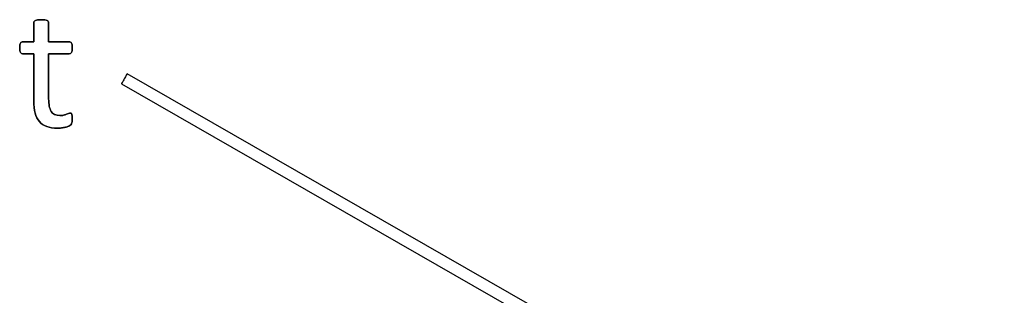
# Model space of a CAD drawing. Header units: inches. Extents: x 0 to 20790, y -12 to 14700.
# Tile 346 of 359: x 13470 to 14317, y 12285 to 12523. Entities that reach past the tile are written whole.
import ezdxf

# ---------------------------------------------------------------- set-up
doc = ezdxf.new("R2010")
doc.units = ezdxf.units.IN
doc.layers.add('1', color=7, linetype='Continuous', true_color=0xffffff)
doc.layers.add('254', color=7, linetype='Continuous', true_color=0xffffff)

msp = doc.modelspace()

# ---------------------------------------------------------------- linework, layer by layer
at = {"layer": '1', "color": 2, "linetype": 'Continuous', "lineweight": 25}
msp.add_open_spline([(13514.505, 12433.882), (13514.707, 12434.747), (13514.822, 12435.93), (13514.822, 12438.354), (13514.764, 12439.104), (13514.678, 12439.739), (13514.562, 12440.344), (13514.447, 12440.835), (13514.332, 12441.181), (13514.187, 12441.556), (13514.014, 12441.787), (13513.783, 12441.931), (13513.553, 12442.047), (13513.293, 12442.104), (13512.629, 12442.104), (13512.168, 12441.989), (13511.677, 12441.758), (13511.158, 12441.527), (13510.523, 12441.297), (13509.831, 12441.037), (13509.109, 12440.777), (13508.273, 12440.546), (13506.426, 12440.085), (13505.388, 12439.969), (13500.569, 12439.969), (13498.03, 12441.181), (13495.19, 12446.05), (13494.51, 12449.664), (13494.51, 12467.292), (13494.51, 12480.16), (13494.51, 12493.028), (13500.435, 12493.028), (13506.359, 12493.028), (13513.062, 12493.028), (13513.668, 12493.46), (13514.591, 12495.076), (13514.822, 12496.432), (13514.822, 12499.26), (13514.764, 12500.067), (13514.678, 12500.731), (13514.562, 12501.395), (13514.389, 12501.943), (13514.158, 12502.376), (13513.928, 12502.837), (13513.668, 12503.126), (13513.351, 12503.299), (13513.062, 12503.501), (13512.687, 12503.587), (13506.359, 12503.587), (13500.435, 12503.587), (13494.51, 12503.587), (13494.51, 12509.069), (13494.51, 12514.551), (13494.51, 12520.408), (13494.395, 12520.725), (13493.991, 12521.36), (13493.674, 12521.62), (13492.75, 12522.081), (13492.087, 12522.254), (13491.279, 12522.341), (13490.471, 12522.456), (13489.404, 12522.514), (13486.894, 12522.514), (13485.855, 12522.456), (13485.047, 12522.341), (13484.239, 12522.254), (13483.576, 12522.081), (13482.595, 12521.62), (13482.277, 12521.36), (13482.075, 12521.043), (13481.902, 12520.725), (13481.816, 12520.408), (13481.816, 12514.551), (13481.816, 12509.069), (13481.816, 12503.587), (13478.613, 12503.587), (13475.411, 12503.587), (13471.775, 12503.587), (13471.429, 12503.501), (13471.083, 12503.299), (13470.737, 12503.126), (13470.477, 12502.837), (13470.275, 12502.376), (13470.073, 12501.943), (13469.9, 12501.395), (13469.785, 12500.731), (13469.64, 12500.067), (13469.583, 12499.26), (13469.583, 12496.432), (13469.813, 12495.076), (13470.737, 12493.46), (13471.343, 12493.028), (13475.353, 12493.028), (13478.584, 12493.028), (13481.816, 12493.028), (13481.816, 12479.544), (13481.816, 12466.061), (13481.816, 12448.567), (13482.191, 12445.105), (13482.941, 12442.162), (13483.662, 12439.19), (13484.874, 12436.767), (13488.149, 12432.917), (13490.24, 12431.487), (13495.376, 12429.583), (13498.463, 12429.121), (13503.224, 12429.121), (13504.407, 12429.179), (13505.589, 12429.352), (13506.772, 12429.496), (13507.898, 12429.698), (13509.975, 12430.16), (13510.927, 12430.448), (13511.735, 12430.794), (13512.572, 12431.17), (13513.177, 12431.545), (13513.581, 12431.949), (13514.014, 12432.352), (13514.303, 12433.016), (13514.505, 12433.882)], degree=3, knots=[0, 0, 0, 0, 0.0169336, 0.0169336, 0.0273543, 0.0273543, 0.0273543, 0.0342551, 0.0342551, 0.0342551, 0.0386532, 0.0386532, 0.0386532, 0.0421312, 0.0421312, 0.0486524, 0.0486524, 0.0486524, 0.0578371, 0.0578371, 0.0578371, 0.0698121, 0.0698121, 0.0817871, 0.0817871, 0.1185882, 0.1185882, 0.1557168, 0.1557168, 0.2560764, 0.2560764, 0.2560764, 0.3153147, 0.3153147, 0.3231042, 0.3231042, 0.3308936, 0.3308936, 0.3350317, 0.3350317, 0.3350317, 0.3406368, 0.3406368, 0.3406368, 0.3446716, 0.3446716, 0.3446716, 0.3483066, 0.3483066, 0.4016209, 0.4016209, 0.4016209, 0.454298, 0.454298, 0.4579023, 0.4579023, 0.4615065, 0.4615065, 0.4651107, 0.4651107, 0.4651107, 0.4751388, 0.4751388, 0.484939, 0.484939, 0.484939, 0.4914006, 0.4914006, 0.4978622, 0.4978622, 0.4978622, 0.5012317, 0.5012317, 0.550479, 0.550479, 0.550479, 0.5810003, 0.5810003, 0.5851248, 0.5851248, 0.5851248, 0.5891096, 0.5891096, 0.5891096, 0.5945805, 0.5945805, 0.5945805, 0.6024171, 0.6024171, 0.6171684, 0.6171684, 0.6319196, 0.6319196, 0.69311, 0.69311, 0.69311, 0.82944, 0.82944, 0.8699889, 0.8699889, 0.8699889, 0.8978939, 0.8978939, 0.9255581, 0.9255581, 0.9532222, 0.9532222, 0.9623692, 0.9623692, 0.9623692, 0.9738223, 0.9738223, 0.9852753, 0.9852753, 0.9852753, 0.9926659, 0.9926659, 0.9926659, 1, 1, 1, 1], dxfattribs=at)
at = {"layer": '254', "color": 2, "linetype": 'Continuous', "lineweight": 25}
for p, q in [((14316.714, 12042.999), (13562.068, 12475.882)), ((13557.092, 12467.208), (13557.092, 12467.208)), ((13557.092, 12467.208), (14311.738, 12034.325))]:
    msp.add_line(p, q, dxfattribs=at)
for start_param, end_param in [(4.7115714, 6.2831853), (3.1415605, 4.7115714)]:
    msp.add_ellipse((13559.58, 12471.545), major_axis=(-2.488, -4.337), ratio=0.0053434, start_param=start_param, end_param=end_param, dxfattribs=at)
for points, knots in [([(13482.075, 12521.043), (13481.902, 12520.725), (13481.816, 12520.408), (13481.816, 12514.551), (13481.816, 12509.069), (13481.816, 12503.587)], [0, 0, 0, 0, 0.0640394, 0.0640394, 1, 1, 1, 1]), ([(13485.047, 12522.341), (13484.239, 12522.254), (13483.576, 12522.081), (13482.595, 12521.62), (13482.277, 12521.36), (13482.075, 12521.043)], [0, 0, 0, 0, 0.5, 0.5, 1, 1, 1, 1]), ([(13491.279, 12522.341), (13490.471, 12522.456), (13489.404, 12522.514), (13486.894, 12522.514), (13485.855, 12522.456), (13485.047, 12522.341)], [0, 0, 0, 0, 0.5057471, 0.5057471, 1, 1, 1, 1]), ([(13494.51, 12503.587), (13494.51, 12509.069), (13494.51, 12514.551), (13494.51, 12520.408), (13494.395, 12520.725), (13493.991, 12521.36), (13493.674, 12521.62), (13492.75, 12522.081), (13492.087, 12522.254), (13491.279, 12522.341)], [0, 0, 0, 0, 0.8296943, 0.8296943, 0.8864629, 0.8864629, 0.9432314, 0.9432314, 1, 1, 1, 1]), ([(13469.785, 12500.731), (13469.64, 12500.067), (13469.583, 12499.26), (13469.583, 12496.432), (13469.813, 12495.076), (13470.737, 12493.46), (13471.343, 12493.028), (13475.353, 12493.028), (13478.584, 12493.028), (13481.816, 12493.028)], [0, 0, 0, 0, 0.0795356, 0.0795356, 0.2292497, 0.2292497, 0.3789638, 0.3789638, 1, 1, 1, 1]), ([(13481.816, 12503.587), (13478.613, 12503.587), (13475.411, 12503.587), (13471.775, 12503.587), (13471.429, 12503.501), (13471.083, 12503.299)], [0, 0, 0, 0, 0.8809524, 0.8809524, 1, 1, 1, 1]), ([(13513.351, 12503.299), (13513.062, 12503.501), (13512.687, 12503.587), (13506.359, 12503.587), (13500.435, 12503.587), (13494.51, 12503.587)], [0, 0, 0, 0, 0.0638298, 0.0638298, 1, 1, 1, 1]), ([(13494.51, 12493.028), (13500.435, 12493.028), (13506.359, 12493.028), (13513.062, 12493.028), (13513.668, 12493.46), (13514.591, 12495.076), (13514.822, 12496.432), (13514.822, 12499.26), (13514.764, 12500.067), (13514.678, 12500.731)], [0, 0, 0, 0, 0.7502759, 0.7502759, 0.8489324, 0.8489324, 0.9475888, 0.9475888, 1, 1, 1, 1]), ([(13481.816, 12493.028), (13481.816, 12479.544), (13481.816, 12466.061), (13481.816, 12448.567), (13482.191, 12445.105), (13482.941, 12442.162)], [0, 0, 0, 0, 0.7707532, 0.7707532, 1, 1, 1, 1]), ([(13509.831, 12441.037), (13509.109, 12440.777), (13508.273, 12440.546), (13506.426, 12440.085), (13505.388, 12439.969), (13500.569, 12439.969), (13498.03, 12441.181), (13495.19, 12446.05), (13494.51, 12449.664), (13494.51, 12467.292), (13494.51, 12480.16), (13494.51, 12493.028)], [0, 0, 0, 0, 0.0604067, 0.0604067, 0.1208135, 0.1208135, 0.3064536, 0.3064536, 0.4937452, 0.4937452, 1, 1, 1, 1]), ([(13482.941, 12442.162), (13483.662, 12439.19), (13484.874, 12436.767), (13488.149, 12432.917), (13490.24, 12431.487), (13495.376, 12429.583), (13498.463, 12429.121), (13503.224, 12429.121), (13504.407, 12429.179), (13505.589, 12429.352)], [0, 0, 0, 0, 0.3020665, 0.3020665, 0.6015259, 0.6015259, 0.9009852, 0.9009852, 1, 1, 1, 1]), ([(13513.783, 12441.931), (13513.553, 12442.047), (13513.293, 12442.104), (13512.629, 12442.104), (13512.168, 12441.989), (13511.677, 12441.758)], [0, 0, 0, 0, 0.3478261, 0.3478261, 1, 1, 1, 1]), ([(13514.505, 12433.882), (13514.707, 12434.747), (13514.822, 12435.93), (13514.822, 12438.354), (13514.764, 12439.104), (13514.678, 12439.739)], [0, 0, 0, 0, 0.6190476, 0.6190476, 1, 1, 1, 1]), ([(13505.589, 12429.352), (13506.772, 12429.496), (13507.898, 12429.698), (13509.975, 12430.16), (13510.927, 12430.448), (13511.735, 12430.794)], [0, 0, 0, 0, 0.5, 0.5, 1, 1, 1, 1])]:
    msp.add_open_spline(points, degree=3, knots=knots, dxfattribs=at)
for points in [[(13470.275, 12502.376), (13470.073, 12501.943), (13469.9, 12501.395), (13469.785, 12500.731)], [(13471.083, 12503.299), (13470.737, 12503.126), (13470.477, 12502.837), (13470.275, 12502.376)], [(13514.158, 12502.376), (13513.928, 12502.837), (13513.668, 12503.126), (13513.351, 12503.299)], [(13514.678, 12500.731), (13514.562, 12501.395), (13514.389, 12501.943), (13514.158, 12502.376)], [(13511.677, 12441.758), (13511.158, 12441.527), (13510.523, 12441.297), (13509.831, 12441.037)], [(13514.332, 12441.181), (13514.187, 12441.556), (13514.014, 12441.787), (13513.783, 12441.931)], [(13514.678, 12439.739), (13514.562, 12440.344), (13514.447, 12440.835), (13514.332, 12441.181)], [(13511.735, 12430.794), (13512.572, 12431.17), (13513.177, 12431.545), (13513.581, 12431.949)], [(13513.581, 12431.949), (13514.014, 12432.352), (13514.303, 12433.016), (13514.505, 12433.882)]]:
    msp.add_open_spline(points, degree=3, dxfattribs=at)

doc.saveas('drawing.dxf')
